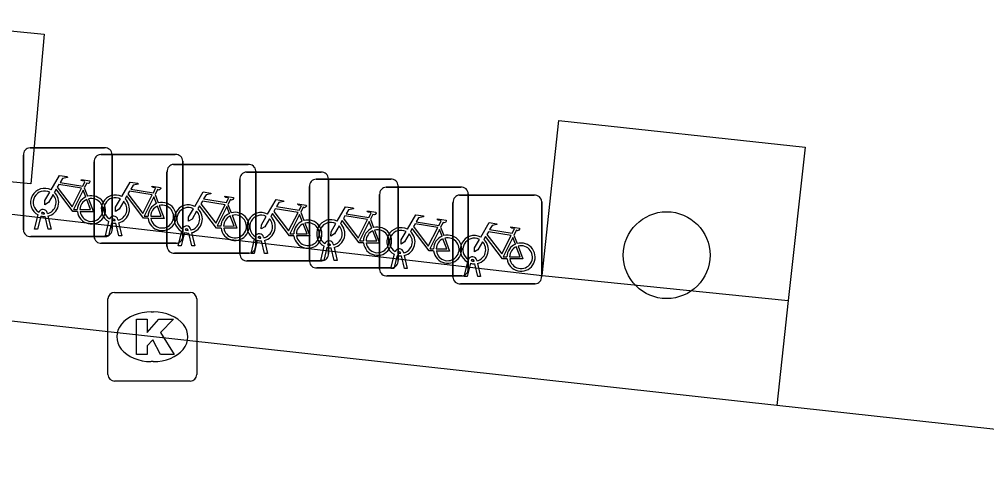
# Model space of a CAD drawing. Extents: x 162026 to 163499, y 387297 to 388169.
# Drawn here: x 162280.44 to 162291.35, y 387548.76 to 387553.82 of the extents above; entities that cross this region are included whole.
import ezdxf

# ---------------------------------------------------------------- set-up
doc = ezdxf.new("R2010")
doc.units = 0
for name, color, linetype in [('IMGEO_Boom', 7, 'Continuous'), ('IMGEO_Fietsenrek', 7, 'Continuous'), ('IMGEO_Groenvoorziening', 7, 'Continuous'), ('IMGEO_Kolk', 7, 'Continuous'), ('IMGEO_Rijbaan_lokaal_gesloten', 7, 'Continuous'), ('IMGEO_Voetpad_gesloten', 7, 'Continuous'), ('IMGEO_Voetpad_open', 7, 'Continuous')]:
    doc.layers.add(name, color=color, linetype=linetype)

msp = doc.modelspace()

# ---------------------------------------------------------------- linework, layer by layer
at = {"layer": 'IMGEO_Boom'}
msp.add_circle((162287.739, 387551.159), 0.489, dxfattribs=at)
at = {"layer": 'IMGEO_Fietsenrek'}
for p, q in [((162280.487, 387551.443), (162280.487, 387552.284)), ((162280.487, 387552.284), (162280.487, 387551.443)), ((162280.562, 387552.368), (162281.403, 387552.368)), ((162281.403, 387552.368), (162280.562, 387552.368)), ((162281.359, 387552.293), (162282.2, 387552.293)), ((162282.2, 387552.293), (162281.359, 387552.293)), ((162281.487, 387552.293), (162281.487, 387551.452)), ((162281.487, 387551.452), (162281.487, 387552.293)), ((162281.284, 387551.368), (162281.284, 387552.209)), ((162281.284, 387552.209), (162281.284, 387551.368)), ((162282.181, 387552.182), (162283.022, 387552.182)), ((162283.022, 387552.182), (162282.181, 387552.182)), ((162282.284, 387552.218), (162282.284, 387551.377)), ((162282.284, 387551.377), (162282.284, 387552.218)), ((162282.106, 387551.257), (162282.106, 387552.098)), ((162282.106, 387552.098), (162282.106, 387551.257)), ((162283.002, 387552.095), (162283.843, 387552.095)), ((162283.843, 387552.095), (162283.002, 387552.095)), ((162283.106, 387552.107), (162283.106, 387551.266)), ((162283.106, 387551.266), (162283.106, 387552.107)), ((162282.927, 387551.17), (162282.927, 387552.011)), ((162282.927, 387552.011), (162282.927, 387551.17)), ((162283.787, 387552.015), (162284.628, 387552.015)), ((162284.628, 387552.015), (162283.787, 387552.015)), ((162283.927, 387552.02), (162283.927, 387551.179)), ((162283.927, 387551.179), (162283.927, 387552.02)), ((162281.174, 387551.917), (162281.21, 387551.822)), ((162281.971, 387551.842), (162282.007, 387551.747)), ((162283.712, 387551.09), (162283.712, 387551.931)), ((162283.712, 387551.931), (162283.712, 387551.09)), ((162284.503, 387551), (162284.503, 387551.841)), ((162284.503, 387551.841), (162284.503, 387551)), ((162284.578, 387551.925), (162285.419, 387551.925)), ((162285.419, 387551.925), (162284.578, 387551.925)), ((162284.712, 387551.94), (162284.712, 387551.099)), ((162284.712, 387551.099), (162284.712, 387551.94)), ((162285.405, 387551.836), (162286.246, 387551.836)), ((162286.246, 387551.836), (162285.405, 387551.836)), ((162285.503, 387551.85), (162285.503, 387551.009)), ((162285.503, 387551.009), (162285.503, 387551.85)), ((162282.793, 387551.731), (162282.829, 387551.636)), ((162285.33, 387550.911), (162285.33, 387551.752)), ((162285.33, 387551.752), (162285.33, 387550.911)), ((162286.33, 387551.761), (162286.33, 387550.92)), ((162286.33, 387550.92), (162286.33, 387551.761)), ((162280.725, 387551.624), (162280.724, 387551.628)), ((162280.756, 387551.635), (162280.757, 387551.628)), ((162283.614, 387551.644), (162283.65, 387551.549)), ((162280.614, 387551.452), (162280.653, 387551.612)), ((162280.683, 387551.6), (162280.648, 387551.452)), ((162280.766, 387551.452), (162280.732, 387551.594)), ((162280.764, 387551.598), (162280.799, 387551.452)), ((162281.411, 387551.377), (162281.45, 387551.537)), ((162281.48, 387551.525), (162281.445, 387551.377)), ((162281.522, 387551.549), (162281.521, 387551.553)), ((162281.563, 387551.377), (162281.529, 387551.519)), ((162281.553, 387551.56), (162281.554, 387551.553)), ((162281.561, 387551.523), (162281.596, 387551.377)), ((162284.399, 387551.564), (162284.435, 387551.469)), ((162280.648, 387551.452), (162280.614, 387551.452)), ((162280.799, 387551.452), (162280.766, 387551.452)), ((162282.233, 387551.266), (162282.272, 387551.426)), ((162282.302, 387551.414), (162282.267, 387551.266)), ((162282.344, 387551.438), (162282.343, 387551.442)), ((162282.385, 387551.266), (162282.351, 387551.408)), ((162282.375, 387551.449), (162282.376, 387551.442)), ((162282.383, 387551.412), (162282.418, 387551.266)), ((162285.19, 387551.474), (162285.226, 387551.379)), ((162281.412, 387551.368), (162280.571, 387551.368)), ((162280.571, 387551.368), (162281.412, 387551.368)), ((162282.209, 387551.293), (162281.368, 387551.293)), ((162281.368, 387551.293), (162282.209, 387551.293)), ((162281.445, 387551.377), (162281.411, 387551.377)), ((162281.596, 387551.377), (162281.563, 387551.377)), ((162283.054, 387551.179), (162283.093, 387551.339)), ((162283.123, 387551.327), (162283.088, 387551.179)), ((162283.165, 387551.351), (162283.164, 387551.355)), ((162283.206, 387551.179), (162283.172, 387551.321)), ((162283.196, 387551.362), (162283.197, 387551.355)), ((162283.204, 387551.325), (162283.239, 387551.179)), ((162286.017, 387551.385), (162286.053, 387551.29)), ((162283.031, 387551.182), (162282.19, 387551.182)), ((162282.19, 387551.182), (162283.031, 387551.182)), ((162282.267, 387551.266), (162282.233, 387551.266)), ((162282.418, 387551.266), (162282.385, 387551.266)), ((162283.839, 387551.099), (162283.878, 387551.259)), ((162283.908, 387551.247), (162283.873, 387551.099)), ((162283.95, 387551.271), (162283.949, 387551.275)), ((162283.991, 387551.099), (162283.957, 387551.241)), ((162283.981, 387551.282), (162283.982, 387551.275)), ((162283.989, 387551.245), (162284.024, 387551.099)), ((162284.741, 387551.181), (162284.74, 387551.185)), ((162284.772, 387551.192), (162284.773, 387551.185)), ((162283.852, 387551.095), (162283.011, 387551.095)), ((162283.011, 387551.095), (162283.852, 387551.095)), ((162283.088, 387551.179), (162283.054, 387551.179)), ((162283.239, 387551.179), (162283.206, 387551.179)), ((162283.873, 387551.099), (162283.839, 387551.099)), ((162284.024, 387551.099), (162283.991, 387551.099)), ((162284.63, 387551.009), (162284.669, 387551.169)), ((162284.699, 387551.157), (162284.664, 387551.009)), ((162284.782, 387551.009), (162284.748, 387551.151)), ((162284.78, 387551.155), (162284.815, 387551.009)), ((162285.457, 387550.92), (162285.496, 387551.08)), ((162285.568, 387551.092), (162285.567, 387551.096)), ((162285.599, 387551.103), (162285.6, 387551.096)), ((162284.637, 387551.015), (162283.796, 387551.015)), ((162283.796, 387551.015), (162284.637, 387551.015)), ((162284.664, 387551.009), (162284.63, 387551.009)), ((162284.815, 387551.009), (162284.782, 387551.009)), ((162285.526, 387551.068), (162285.491, 387550.92)), ((162285.609, 387550.92), (162285.575, 387551.062)), ((162285.607, 387551.066), (162285.642, 387550.92)), ((162285.428, 387550.925), (162284.587, 387550.925)), ((162284.587, 387550.925), (162285.428, 387550.925)), ((162285.491, 387550.92), (162285.457, 387550.92)), ((162285.642, 387550.92), (162285.609, 387550.92)), ((162286.255, 387550.836), (162285.414, 387550.836)), ((162285.414, 387550.836), (162286.255, 387550.836))]:
    msp.add_line(p, q, dxfattribs=at)
for points in [[(162280.8, 387551.894), (162280.895, 387552.058), (162280.981, 387552.044), (162280.983, 387552.035), (162280.927, 387552.024), (162280.9, 387551.979), (162281.156, 387551.938)], [(162281.143, 387551.913), (162280.886, 387551.954), (162280.869, 387551.925), (162281.036, 387551.705), (162281.143, 387551.913)], [(162281.156, 387551.938), (162281.181, 387551.987), (162281.175, 387551.991), (162281.152, 387551.995), (162281.14, 387552.002), (162281.139, 387552.005), (162281.141, 387552.01), (162281.236, 387551.995), (162281.238, 387551.985), (162281.228, 387551.972), (162281.216, 387551.966), (162281.202, 387551.972), (162281.174, 387551.917)], [(162281.597, 387551.819), (162281.692, 387551.983), (162281.778, 387551.969), (162281.78, 387551.96), (162281.724, 387551.949), (162281.697, 387551.904), (162281.953, 387551.863)], [(162280.821, 387551.842), (162280.769, 387551.752), (162280.729, 387551.727), (162280.73, 387551.774), (162280.785, 387551.868)], [(162281.096, 387551.65), (162281.046, 387551.65), (162280.855, 387551.901), (162280.836, 387551.869)], [(162281.191, 387551.815), (162281.161, 387551.892), (162281.052, 387551.674), (162281.095, 387551.674)], [(162281.94, 387551.838), (162281.683, 387551.879), (162281.666, 387551.85), (162281.833, 387551.63), (162281.94, 387551.838)], [(162281.953, 387551.863), (162281.978, 387551.912), (162281.972, 387551.916), (162281.949, 387551.92), (162281.937, 387551.927), (162281.936, 387551.93), (162281.938, 387551.935), (162282.033, 387551.92), (162282.035, 387551.91), (162282.025, 387551.897), (162282.013, 387551.891), (162281.999, 387551.897), (162281.971, 387551.842)], [(162282.419, 387551.708), (162282.514, 387551.872), (162282.6, 387551.858), (162282.602, 387551.849), (162282.546, 387551.838), (162282.519, 387551.793), (162282.775, 387551.752)], [(162281.125, 387551.674), (162281.245, 387551.673), (162281.201, 387551.787)], [(162281.221, 387551.794), (162281.276, 387551.649), (162281.126, 387551.649)], [(162281.618, 387551.767), (162281.566, 387551.677), (162281.526, 387551.652), (162281.527, 387551.699), (162281.582, 387551.793)], [(162281.893, 387551.575), (162281.843, 387551.575), (162281.652, 387551.826), (162281.633, 387551.794)], [(162281.988, 387551.74), (162281.958, 387551.817), (162281.849, 387551.599), (162281.892, 387551.599)], [(162282.762, 387551.727), (162282.505, 387551.768), (162282.488, 387551.739), (162282.655, 387551.519), (162282.762, 387551.727)], [(162282.775, 387551.752), (162282.8, 387551.801), (162282.794, 387551.805), (162282.771, 387551.809), (162282.759, 387551.816), (162282.758, 387551.819), (162282.76, 387551.824), (162282.855, 387551.809), (162282.857, 387551.799), (162282.847, 387551.786), (162282.835, 387551.78), (162282.821, 387551.786), (162282.793, 387551.731)], [(162283.24, 387551.621), (162283.335, 387551.785), (162283.421, 387551.771), (162283.423, 387551.762), (162283.367, 387551.751), (162283.34, 387551.706), (162283.596, 387551.665)], [(162283.596, 387551.665), (162283.621, 387551.714), (162283.615, 387551.718), (162283.592, 387551.722), (162283.58, 387551.729), (162283.579, 387551.732), (162283.581, 387551.737), (162283.676, 387551.722), (162283.678, 387551.712), (162283.668, 387551.699), (162283.656, 387551.693), (162283.642, 387551.699), (162283.614, 387551.644)], [(162281.922, 387551.599), (162282.042, 387551.598), (162281.998, 387551.712)], [(162282.018, 387551.719), (162282.073, 387551.574), (162281.923, 387551.574)], [(162282.44, 387551.656), (162282.388, 387551.566), (162282.348, 387551.541), (162282.349, 387551.588), (162282.404, 387551.682)], [(162282.715, 387551.464), (162282.665, 387551.464), (162282.474, 387551.715), (162282.455, 387551.683)], [(162282.81, 387551.629), (162282.78, 387551.706), (162282.671, 387551.488), (162282.714, 387551.488)], [(162283.536, 387551.377), (162283.486, 387551.377), (162283.295, 387551.628), (162283.276, 387551.596)], [(162283.583, 387551.64), (162283.326, 387551.681), (162283.309, 387551.652), (162283.476, 387551.432), (162283.583, 387551.64)], [(162283.631, 387551.542), (162283.601, 387551.619), (162283.492, 387551.401), (162283.535, 387551.401)], [(162284.025, 387551.541), (162284.12, 387551.705), (162284.206, 387551.691), (162284.208, 387551.682), (162284.152, 387551.671), (162284.125, 387551.626), (162284.381, 387551.585)], [(162284.381, 387551.585), (162284.406, 387551.634), (162284.4, 387551.638), (162284.377, 387551.642), (162284.365, 387551.649), (162284.364, 387551.652), (162284.366, 387551.657), (162284.461, 387551.642), (162284.463, 387551.632), (162284.453, 387551.619), (162284.441, 387551.613), (162284.427, 387551.619), (162284.399, 387551.564)], [(162282.744, 387551.488), (162282.864, 387551.487), (162282.82, 387551.601)], [(162282.84, 387551.608), (162282.895, 387551.463), (162282.745, 387551.463)], [(162283.261, 387551.569), (162283.209, 387551.479), (162283.169, 387551.454), (162283.17, 387551.501), (162283.225, 387551.595)], [(162283.565, 387551.401), (162283.685, 387551.4), (162283.641, 387551.514)], [(162283.661, 387551.521), (162283.716, 387551.376), (162283.566, 387551.376)], [(162284.046, 387551.489), (162283.994, 387551.399), (162283.954, 387551.374), (162283.955, 387551.421), (162284.01, 387551.515)], [(162284.321, 387551.297), (162284.271, 387551.297), (162284.08, 387551.548), (162284.061, 387551.516)], [(162284.368, 387551.56), (162284.111, 387551.601), (162284.094, 387551.572), (162284.261, 387551.352), (162284.368, 387551.56)], [(162284.416, 387551.462), (162284.386, 387551.539), (162284.277, 387551.321), (162284.32, 387551.321)], [(162284.816, 387551.451), (162284.911, 387551.615), (162284.997, 387551.601), (162284.999, 387551.592), (162284.943, 387551.581), (162284.916, 387551.536), (162285.172, 387551.495)], [(162285.159, 387551.47), (162284.902, 387551.511), (162284.885, 387551.482), (162285.052, 387551.262), (162285.159, 387551.47)], [(162285.172, 387551.495), (162285.197, 387551.544), (162285.191, 387551.548), (162285.168, 387551.552), (162285.156, 387551.559), (162285.155, 387551.562), (162285.157, 387551.567), (162285.252, 387551.552), (162285.254, 387551.542), (162285.244, 387551.529), (162285.232, 387551.523), (162285.218, 387551.529), (162285.19, 387551.474)], [(162285.643, 387551.362), (162285.738, 387551.526), (162285.824, 387551.512), (162285.826, 387551.503), (162285.77, 387551.492), (162285.743, 387551.447), (162285.999, 387551.406)], [(162284.35, 387551.321), (162284.47, 387551.32), (162284.426, 387551.434)], [(162284.446, 387551.441), (162284.501, 387551.296), (162284.351, 387551.296)], [(162284.837, 387551.399), (162284.785, 387551.309), (162284.745, 387551.284), (162284.746, 387551.331), (162284.801, 387551.425)], [(162285.112, 387551.207), (162285.062, 387551.207), (162284.871, 387551.458), (162284.852, 387551.426)], [(162285.207, 387551.372), (162285.177, 387551.449), (162285.068, 387551.231), (162285.111, 387551.231)], [(162285.986, 387551.381), (162285.729, 387551.422), (162285.712, 387551.393), (162285.879, 387551.173), (162285.986, 387551.381)], [(162285.999, 387551.406), (162286.024, 387551.455), (162286.018, 387551.459), (162285.995, 387551.463), (162285.983, 387551.47), (162285.982, 387551.473), (162285.984, 387551.478), (162286.079, 387551.463), (162286.081, 387551.453), (162286.071, 387551.44), (162286.059, 387551.434), (162286.045, 387551.44), (162286.017, 387551.385)], [(162285.141, 387551.231), (162285.261, 387551.23), (162285.217, 387551.344)], [(162285.237, 387551.351), (162285.292, 387551.206), (162285.142, 387551.206)], [(162285.664, 387551.31), (162285.612, 387551.22), (162285.572, 387551.195), (162285.573, 387551.242), (162285.628, 387551.336)], [(162285.939, 387551.118), (162285.889, 387551.118), (162285.698, 387551.369), (162285.679, 387551.337)], [(162286.034, 387551.283), (162286.004, 387551.36), (162285.895, 387551.142), (162285.938, 387551.142)], [(162285.968, 387551.142), (162286.088, 387551.141), (162286.044, 387551.255)], [(162286.064, 387551.262), (162286.119, 387551.117), (162285.969, 387551.117)]]:
    msp.add_lwpolyline(points, dxfattribs=at)
for centre, radius, start, end in [((162280.565, 387552.29), 0.0779, 92.4484, 184.2845), ((162280.565, 387552.29), 0.0779, 92.4484, 184.2845), ((162281.362, 387552.215), 0.0779, 92.4484, 184.2845), ((162281.362, 387552.215), 0.0779, 92.4484, 184.2845), ((162281.409, 387552.29), 0.0779, 2.4484, 94.2845), ((162281.409, 387552.29), 0.0779, 2.4484, 94.2845), ((162282.206, 387552.215), 0.0779, 2.4484, 94.2845), ((162282.206, 387552.215), 0.0779, 2.4484, 94.2845), ((162282.184, 387552.104), 0.0779, 92.4484, 184.2845), ((162282.184, 387552.104), 0.0779, 92.4484, 184.2845), ((162283.028, 387552.104), 0.0779, 2.4484, 94.2845), ((162283.028, 387552.104), 0.0779, 2.4484, 94.2845), ((162283.005, 387552.017), 0.0779, 92.4484, 184.2845), ((162283.005, 387552.017), 0.0779, 92.4484, 184.2845), ((162283.849, 387552.017), 0.0779, 2.4484, 94.2845), ((162283.849, 387552.017), 0.0779, 2.4484, 94.2845), ((162283.79, 387551.937), 0.0779, 92.4484, 184.2845), ((162283.79, 387551.937), 0.0779, 92.4484, 184.2845), ((162284.634, 387551.937), 0.0779, 2.4484, 94.2845), ((162284.634, 387551.937), 0.0779, 2.4484, 94.2845), ((162280.727, 387551.753), 0.159, 62.6766, 242.1369), ((162280.727, 387551.753), 0.129, 63.3192, 238.903), ((162280.727, 387551.753), 0.129, 283.6043, 43.4302), ((162280.727, 387551.753), 0.159, 283.5766, 46.6042), ((162281.524, 387551.678), 0.159, 62.6766, 242.1369), ((162284.581, 387551.847), 0.0779, 92.4484, 184.2845), ((162284.581, 387551.847), 0.0779, 92.4484, 184.2845), ((162285.408, 387551.758), 0.0779, 92.4484, 184.2845), ((162285.408, 387551.758), 0.0779, 92.4484, 184.2845), ((162285.425, 387551.847), 0.0779, 2.4484, 94.2845), ((162285.425, 387551.847), 0.0779, 2.4484, 94.2845), ((162286.252, 387551.758), 0.0779, 2.4484, 94.2845), ((162286.252, 387551.758), 0.0779, 2.4484, 94.2845), ((162281.254, 387551.669), 0.159, 113.3408, 178.3217), ((162281.254, 387551.669), 0.159, 187.0065, 105.7708), ((162281.254, 387551.669), 0.129, 113.923, 177.9556), ((162281.254, 387551.669), 0.129, 188.6715, 104.5883), ((162281.524, 387551.678), 0.129, 63.3192, 238.903), ((162281.524, 387551.678), 0.129, 283.6043, 43.4302), ((162281.524, 387551.678), 0.159, 283.5766, 46.6042), ((162282.051, 387551.594), 0.159, 113.3408, 178.3217), ((162282.051, 387551.594), 0.159, 187.0065, 105.7708), ((162282.346, 387551.567), 0.159, 62.6766, 242.1369), ((162280.707, 387551.624), 0.0499, 12.8025, 158.6934), ((162280.707, 387551.624), 0.0174, 12.8025, 163.4502), ((162280.727, 387551.753), 0.129, 253.415, 269.0204), ((162282.051, 387551.594), 0.129, 113.923, 177.9556), ((162282.051, 387551.594), 0.129, 188.6715, 104.5883), ((162282.346, 387551.567), 0.129, 63.3192, 238.903), ((162282.346, 387551.567), 0.129, 283.6043, 43.4302), ((162282.346, 387551.567), 0.159, 283.5766, 46.6042), ((162282.873, 387551.483), 0.159, 113.3408, 178.3217), ((162282.873, 387551.483), 0.159, 187.0065, 105.7708), ((162283.167, 387551.48), 0.159, 62.6766, 242.1369), ((162280.727, 387551.753), 0.159, 253.9967, 271.7867), ((162281.504, 387551.549), 0.0499, 12.8025, 158.6934), ((162281.524, 387551.678), 0.159, 253.9967, 271.7867), ((162281.504, 387551.549), 0.0174, 12.8025, 163.4502), ((162281.524, 387551.678), 0.129, 253.415, 269.0204), ((162282.873, 387551.483), 0.129, 113.923, 177.9556), ((162282.873, 387551.483), 0.129, 188.6715, 104.5883), ((162283.167, 387551.48), 0.129, 63.3192, 238.903), ((162283.167, 387551.48), 0.129, 283.6043, 43.4302), ((162283.167, 387551.48), 0.159, 283.5766, 46.6042), ((162283.694, 387551.396), 0.159, 113.3408, 178.3217), ((162283.694, 387551.396), 0.159, 187.0065, 105.7708), ((162283.694, 387551.396), 0.129, 113.923, 177.9556), ((162283.694, 387551.396), 0.129, 188.6715, 104.5883), ((162283.952, 387551.4), 0.159, 62.6766, 242.1369), ((162283.952, 387551.4), 0.129, 63.3192, 238.903), ((162283.952, 387551.4), 0.159, 283.5766, 46.6042), ((162280.565, 387551.446), 0.0779, 182.4484, 274.2845), ((162280.565, 387551.446), 0.0779, 182.4484, 274.2845), ((162281.409, 387551.446), 0.0779, 272.4484, 4.2845), ((162281.409, 387551.446), 0.0779, 272.4484, 4.2845), ((162282.326, 387551.438), 0.0499, 12.8025, 158.6934), ((162282.346, 387551.567), 0.159, 253.9967, 271.7867), ((162282.326, 387551.438), 0.0174, 12.8025, 163.4502), ((162282.346, 387551.567), 0.129, 253.415, 269.0204), ((162283.147, 387551.351), 0.0499, 12.8025, 158.6934), ((162283.952, 387551.4), 0.129, 283.6043, 43.4302), ((162284.479, 387551.316), 0.159, 113.3408, 178.3217), ((162284.479, 387551.316), 0.159, 187.0065, 105.7708), ((162284.479, 387551.316), 0.129, 113.923, 177.9556), ((162284.479, 387551.316), 0.129, 188.6715, 104.5883), ((162284.743, 387551.31), 0.159, 62.6766, 242.1369), ((162284.743, 387551.31), 0.129, 63.3192, 238.903), ((162284.743, 387551.31), 0.129, 283.6043, 43.4302), ((162284.743, 387551.31), 0.159, 283.5766, 46.6042), ((162281.362, 387551.371), 0.0779, 182.4484, 274.2845), ((162281.362, 387551.371), 0.0779, 182.4484, 274.2845), ((162282.206, 387551.371), 0.0779, 272.4484, 4.2845), ((162282.206, 387551.371), 0.0779, 272.4484, 4.2845), ((162283.167, 387551.48), 0.159, 253.9967, 271.7867), ((162283.147, 387551.351), 0.0174, 12.8025, 163.4502), ((162283.167, 387551.48), 0.129, 253.415, 269.0204), ((162283.932, 387551.271), 0.0499, 12.8025, 158.6934), ((162285.27, 387551.226), 0.159, 113.3408, 178.3217), ((162285.27, 387551.226), 0.159, 187.0065, 105.7708), ((162285.27, 387551.226), 0.129, 113.923, 177.9556), ((162285.27, 387551.226), 0.129, 188.6715, 104.5883), ((162285.57, 387551.221), 0.159, 62.6766, 242.1369), ((162285.57, 387551.221), 0.129, 63.3192, 238.903), ((162285.57, 387551.221), 0.129, 283.6043, 43.4302), ((162285.57, 387551.221), 0.159, 283.5766, 46.6042), ((162286.097, 387551.137), 0.159, 187.0065, 105.7708), ((162282.184, 387551.26), 0.0779, 182.4484, 274.2845), ((162282.184, 387551.26), 0.0779, 182.4484, 274.2845), ((162283.028, 387551.26), 0.0779, 272.4484, 4.2845), ((162283.028, 387551.26), 0.0779, 272.4484, 4.2845), ((162283.952, 387551.4), 0.159, 253.9967, 271.7867), ((162283.932, 387551.271), 0.0174, 12.8025, 163.4502), ((162283.952, 387551.4), 0.129, 253.415, 269.0204), ((162284.723, 387551.181), 0.0499, 12.8025, 158.6934), ((162284.723, 387551.181), 0.0174, 12.8025, 163.4502), ((162284.743, 387551.31), 0.129, 253.415, 269.0204), ((162286.097, 387551.137), 0.159, 113.3408, 178.3217), ((162286.097, 387551.137), 0.129, 113.923, 177.9556), ((162286.097, 387551.137), 0.129, 188.6715, 104.5883), ((162283.005, 387551.173), 0.0779, 182.4484, 274.2845), ((162283.005, 387551.173), 0.0779, 182.4484, 274.2845), ((162283.79, 387551.093), 0.0779, 182.4484, 274.2845), ((162283.79, 387551.093), 0.0779, 182.4484, 274.2845), ((162283.849, 387551.173), 0.0779, 272.4484, 4.2845), ((162283.849, 387551.173), 0.0779, 272.4484, 4.2845), ((162284.634, 387551.093), 0.0779, 272.4484, 4.2845), ((162284.634, 387551.093), 0.0779, 272.4484, 4.2845), ((162284.743, 387551.31), 0.159, 253.9967, 271.7867), ((162285.55, 387551.092), 0.0499, 12.8025, 158.6934), ((162285.55, 387551.092), 0.0174, 12.8025, 163.4502), ((162285.57, 387551.221), 0.129, 253.415, 269.0204), ((162284.581, 387551.003), 0.0779, 182.4484, 274.2845), ((162284.581, 387551.003), 0.0779, 182.4484, 274.2845), ((162285.425, 387551.003), 0.0779, 272.4484, 4.2845), ((162285.425, 387551.003), 0.0779, 272.4484, 4.2845), ((162285.57, 387551.221), 0.159, 253.9967, 271.7867), ((162285.408, 387550.914), 0.0779, 182.4484, 274.2845), ((162285.408, 387550.914), 0.0779, 182.4484, 274.2845), ((162286.252, 387550.914), 0.0779, 272.4484, 4.2845), ((162286.252, 387550.914), 0.0779, 272.4484, 4.2845)]:
    msp.add_arc(centre, radius, start, end, dxfattribs=at)
at = {"layer": 'IMGEO_Groenvoorziening'}
msp.add_lwpolyline([(162286.337, 387550.93), (162289.11, 387550.649)], dxfattribs=at)
at = {"layer": 'IMGEO_Kolk'}
for p, q in [((162281.44, 387549.814), (162281.44, 387550.666)), ((162281.515, 387550.74), (162282.367, 387550.74)), ((162282.441, 387550.666), (162282.441, 387549.814)), ((162281.928, 387550.52), (162281.953, 387550.52)), ((162281.951, 387549.96), (162281.926, 387549.96)), ((162282.367, 387549.74), (162281.515, 387549.74))]:
    msp.add_line(p, q, dxfattribs=at)
for points in [[(162281.44, 387549.814), (162281.44, 387550.666)], [(162281.515, 387550.74), (162282.367, 387550.74)], [(162282.441, 387550.666), (162282.441, 387549.814)], [(162281.761, 387550.44), (162281.884, 387550.44), (162281.884, 387550.289), (162282.014, 387550.44), (162282.178, 387550.44), (162282.032, 387550.289), (162282.185, 387550.04), (162282.033, 387550.04), (162281.948, 387550.204), (162281.884, 387550.137), (162281.884, 387550.04), (162281.761, 387550.04), (162281.761, 387550.44)], [(162282.367, 387549.74), (162281.515, 387549.74)]]:
    msp.add_lwpolyline(points, dxfattribs=at)
for centre, start, end in [((162281.517, 387550.664), 91.552, 178.448), ((162281.517, 387550.664), 91.552, 178.448), ((162282.365, 387550.664), 1.552, 88.448), ((162282.365, 387550.664), 1.552, 88.448), ((162281.517, 387549.816), 181.552, 268.448), ((162281.517, 387549.816), 181.552, 268.448), ((162282.365, 387549.816), 271.552, 358.448), ((162282.365, 387549.816), 271.552, 358.448)]:
    msp.add_arc(centre, 0.0765, start, end, dxfattribs=at)
for centre, major_axis, ratio, start_param, end_param in [((162281.927, 387550.24), (-0.387, 0.002), 0.722429, 4.712389, 7.853982), ((162281.952, 387550.24), (-0.39, 0.002), 0.717154, 1.570796, 4.712389)]:
    msp.add_ellipse(centre, major_axis=major_axis, ratio=ratio, start_param=start_param, end_param=end_param, dxfattribs=at)
at = {"layer": 'IMGEO_Rijbaan_lokaal_gesloten'}
for points in [[(162288.98, 387549.467), (162278.744, 387550.591)], [(162295.461, 387548.755), (162288.98, 387549.467)]]:
    msp.add_lwpolyline(points, dxfattribs=at)
at = {"layer": 'IMGEO_Voetpad_gesloten'}
msp.add_lwpolyline([(162280.57, 387551.963), (162278.867, 387552.125), (162279.046, 387553.815), (162280.721, 387553.648), (162280.57, 387551.963)], dxfattribs=at)
at = {"layer": 'IMGEO_Voetpad_open'}
for points in [[(162286.337, 387550.93), (162286.522, 387552.675), (162289.299, 387552.376), (162289.11, 387550.649)], [(162277.921, 387550.705), (162278.046, 387551.886), (162286.337, 387550.93)], [(162289.11, 387550.649), (162288.98, 387549.467)]]:
    msp.add_lwpolyline(points, dxfattribs=at)

doc.saveas('drawing.dxf')
